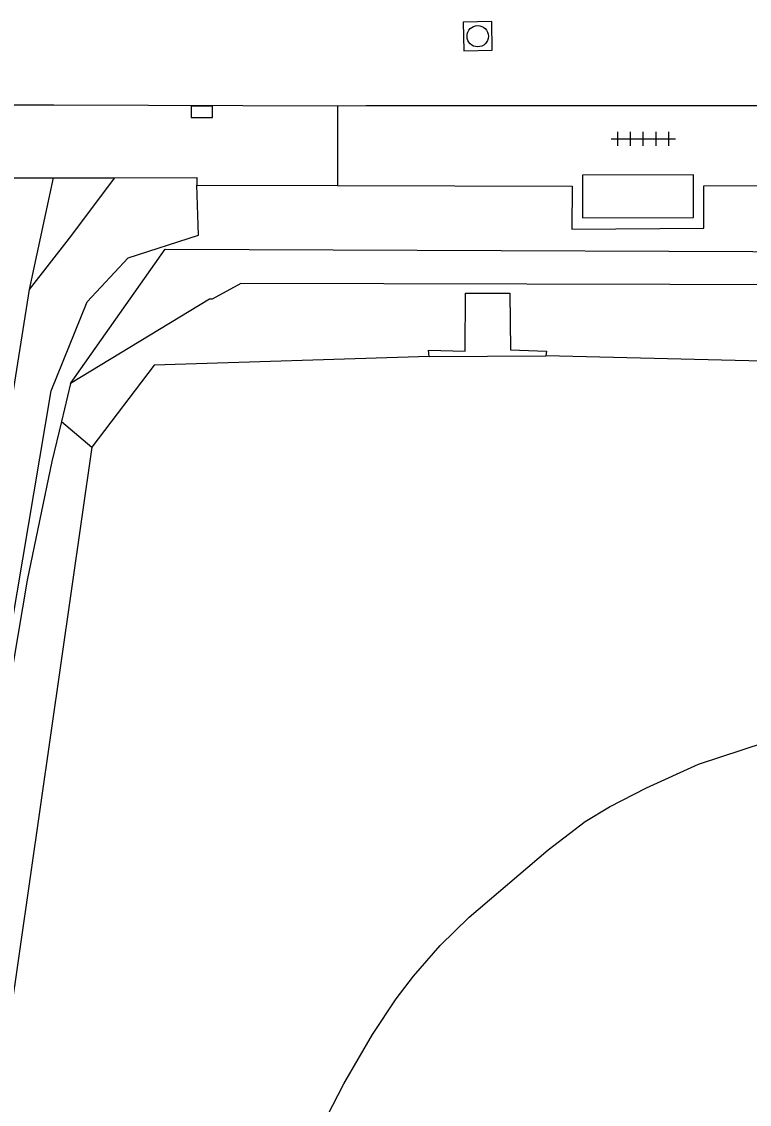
# Model space of a CAD drawing. Extents: x 126000 to 131009, y 393000 to 395500.
# Drawn here: x 130825.7 to 130851.24, y 395411.51 to 395449.52 of the extents above; entities that cross this region are included whole.
import ezdxf

# ---------------------------------------------------------------- set-up
doc = ezdxf.new("R2010")
doc.units = 0
for name, color, linetype in [('gg-bbg-abri', 7, 'Continuous'), ('gg-knt-BGT kruinlijn', 7, 'Continuous'), ('gg-knt-onverhard', 7, 'Continuous'), ('gg-knt-verharding', 7, 'Continuous'), ('gg-knt-verharding nz', 7, 'Continuous'), ('gg-kntw-beschoeiing', 7, 'Continuous'), ('gg-kwrk-uitstroombak niveau min 01', 7, 'Continuous'), ('gt-grn-groengrens', 7, 'Continuous'), ('gt-symb-kolk', 7, 'Continuous'), ('gt-symb-rioolschacht', 7, 'Continuous'), ('gt-symb-tegel verharding', 7, 'Continuous')]:
    doc.layers.add(name, color=color, linetype=linetype)

# ---------------------------------------------------------------- blocks, each defined once
blk = doc.blocks.new('gt0-TEG1')
at = {"layer": 'gt-symb-tegel verharding'}
for p, q in [((-1.125, 0), (1.125, 0)), ((-0.9, -0.25), (-0.9, 0.25)), ((-0.45, -0.25), (-0.45, 0.25)), ((0, -0.25), (0, 0.25)), ((0.45, -0.25), (0.45, 0.25)), ((0.9, -0.25), (0.9, 0.25))]:
    blk.add_line(p, q, dxfattribs=at)
blk = doc.blocks.new('gt0-RS')
at = {"layer": 'gt-symb-rioolschacht'}
blk.add_lwpolyline([(-0.5, -0.5), (0.5, -0.5), (0.5, 0.5), (-0.5, 0.5)], close=True, dxfattribs=at)
blk.add_circle((0, 0), 0.375, dxfattribs=at)
blk = doc.blocks.new('gt0-KOLK')
at = {"layer": 'gt-symb-kolk'}
blk.add_lwpolyline([(0, 0), (0.375, 0), (0.375, 0.4), (-0.375, 0.4), (-0.375, 0), (0, 0)], dxfattribs=at)

msp = doc.modelspace()

# ---------------------------------------------------------------- linework, layer by layer
at = {"layer": 'gg-bbg-abri'}
msp.add_lwpolyline([(130849.286, 395442.636), (130849.284, 395444.134), (130845.39, 395444.129), (130845.392, 395442.629), (130849.286, 395442.636)], dxfattribs=at)
at = {"layer": 'gg-knt-BGT kruinlijn'}
msp.add_lwpolyline([(130827.422, 395436.817), (130830.745, 395441.529), (130860.205, 395441.412), (130868.707, 395439.077)], dxfattribs=at)
at = {"layer": 'gg-knt-onverhard'}
msp.add_line((130827.422, 395436.817), (130827.1, 395435.483), dxfattribs=at)
for points in [[(130825.981, 395440.109), (130827.377, 395441.911), (130828.977, 395444.039)], [(130822.357, 395406.765), (130822.789, 395411.083), (130824.124, 395421.124), (130826.74, 395436.556), (130828.005, 395439.686), (130829.445, 395441.224), (130831.907, 395442.022), (130831.846, 395443.774)], [(130823.533, 395425.325), (130825.281, 395435.674), (130825.981, 395440.109)], [(130827.1, 395435.483), (130826.76, 395434.071), (130825.893, 395429.913), (130825.061, 395424.984), (130823.437, 395413.78), (130822.357, 395406.765)]]:
    msp.add_lwpolyline(points, dxfattribs=at)
at = {"layer": 'gg-knt-verharding'}
for p, q in [((130818.658, 395444.038), (130826.824, 395444.039)), ((130826.824, 395444.039), (130828.977, 395444.039)), ((130831.846, 395443.774), (130836.783, 395443.76))]:
    msp.add_line(p, q, dxfattribs=at)
for points in [[(130836.792, 395446.552), (130826.833, 395446.587), (130818.689, 395446.588)], [(130855.942, 395446.565), (130837.789, 395446.563), (130836.792, 395446.552)], [(130828.977, 395444.039), (130831.847, 395444.047), (130831.846, 395443.774)], [(130836.783, 395443.76), (130845.027, 395443.736), (130845.01, 395442.234), (130849.649, 395442.264), (130849.642, 395443.753), (130855.952, 395443.764), (130855.947, 395444.031)]]:
    msp.add_lwpolyline(points, dxfattribs=at)
at = {"layer": 'gg-knt-verharding nz'}
msp.add_line((130836.792, 395446.552), (130836.783, 395443.76), dxfattribs=at)
at = {"layer": 'gg-kntw-beschoeiing'}
for points in [[(130840.007, 395437.757), (130830.359, 395437.454), (130828.166, 395434.58)], [(130858.426, 395436.268), (130854.066, 395437.542), (130844.098, 395437.78)], [(130828.166, 395434.58), (130824.16, 395406.77), (130819.859, 395379.722), (130822.263, 395363.938), (130823.091, 395361.895)], [(130831.5, 395379.54), (130834.917, 395406.001), (130835.315, 395407.962), (130835.603, 395408.998), (130836.017, 395410.173), (130836.426, 395411.086), (130837.016, 395412.224), (130838.013, 395413.959), (130838.846, 395415.209), (130839.453, 395416.005), (130840.394, 395417.08), (130841.409, 395418.073), (130844.179, 395420.436), (130845.478, 395421.432), (130846.332, 395421.95), (130847.636, 395422.617), (130849.455, 395423.452), (130851.775, 395424.204)]]:
    msp.add_lwpolyline(points, dxfattribs=at)
at = {"layer": 'gg-kwrk-uitstroombak niveau min 01'}
msp.add_line((130840.007, 395437.757), (130844.098, 395437.78), dxfattribs=at)
msp.add_lwpolyline([(130840.007, 395437.757), (130839.979, 395437.984), (130841.266, 395437.953), (130841.28, 395439.984), (130842.831, 395439.987), (130842.863, 395437.998), (130844.126, 395437.954), (130844.098, 395437.78)], dxfattribs=at)
at = {"layer": 'gt-grn-groengrens'}
for p, q in [((130825.981, 395440.109), (130826.824, 395444.039)), ((130827.1, 395435.483), (130828.166, 395434.58))]:
    msp.add_line(p, q, dxfattribs=at)
msp.add_lwpolyline([(130869.484, 395436.81), (130853.472, 395440.276), (130833.396, 395440.327), (130832.39, 395439.773), (130832.29, 395439.773), (130827.422, 395436.817)], dxfattribs=at)

# ---------------------------------------------------------------- block references
at = {"layer": 'gt-symb-kolk', "rotation": 180}
msp.add_blockref('gt0-KOLK', (130832.028, 395446.555), dxfattribs=at)
at = {"layer": 'gt-symb-rioolschacht', "rotation": -178.7969654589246}
msp.add_blockref('gt0-RS', (130841.711, 395449.007), dxfattribs=at)
at = {"layer": 'gt-symb-tegel verharding'}
msp.add_blockref('gt0-TEG1', (130847.522, 395445.403), dxfattribs=at)

doc.saveas('drawing.dxf')
